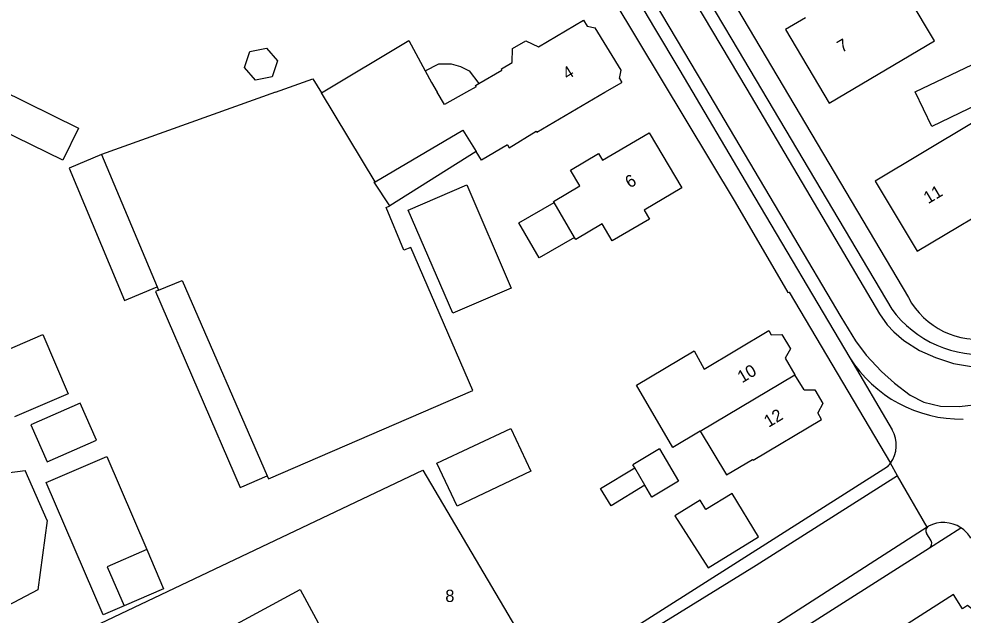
# Model space of a CAD drawing. Extents: x 194485 to 197793, y 468269 to 470822.
# Drawn here: x 195554.8 to 195647.3, y 469448.8 to 469507.2 of the extents above; entities that cross this region are included whole.
import ezdxf

# ---------------------------------------------------------------- set-up
doc = ezdxf.new("R2010")
doc.units = 0
for name, color, linetype in [('BAG standplaatsen grensvlak', 7, 'Continuous'), ('BAG standplaatsen kenmerkpunt', 7, 'Continuous'), ('BGT grensvlak gebouwinstallatie plus 1', 7, 'Continuous'), ('BGT grensvlak onbegroeid terreindeel', 7, 'Continuous'), ('BGT grensvlak overig bouwwerk uitbreiding populatie', 7, 'Continuous'), ('BGT grensvlak pand op maaiveld', 7, 'Continuous'), ('BGT grensvlak pand op maaiveld LR', 7, 'Continuous'), ('BGT grensvlak wegdeel', 7, 'Continuous'), ('BGT tekst huisnummerreeks', 7, 'Continuous')]:
    doc.layers.add(name, color=color, linetype=linetype)

msp = doc.modelspace()

# ---------------------------------------------------------------- linework, layer by layer
at = {"layer": 'BAG standplaatsen grensvlak'}
msp.add_lwpolyline([(195562.142, 469447.717), (195594.391, 469463.001), (195606.669, 469442.228), (195575.127, 469422.913), (195562.142, 469447.717)], dxfattribs=at)
at = {"layer": 'BGT grensvlak gebouwinstallatie plus 1'}
for p, q in [((195594.598, 469502.094), (195595.941, 469502.775)), ((195595.941, 469502.775), (195597.144, 469502.792)), ((195597.144, 469502.792), (195598.065, 469502.529)), ((195598.065, 469502.529), (195598.932, 469502.081)), ((195598.932, 469502.081), (195599.873, 469500.85)), ((195599.601, 469494.185), (195591.139, 469488.865)), ((195562.9, 469493.906), (195559.729, 469492.573)), ((195559.729, 469492.573), (195565.173, 469479.625)), ((195603.793, 469487.219), (195607.227, 469489.208)), ((195605.783, 469483.784), (195603.793, 469487.219)), ((195609.248, 469485.791), (195605.783, 469483.784)), ((195565.173, 469479.625), (195568.344, 469480.959)), ((195568.483, 469480.627), (195568.207, 469480.509)), ((195568.207, 469480.509), (195576.493, 469461.316)), ((195551.919, 469474.034), (195557.163, 469476.273)), ((195557.163, 469476.273), (195559.639, 469470.476)), ((195559.639, 469470.476), (195554.394, 469468.236)), ((195611.791, 469461.207), (195615.139, 469463.228)), ((195576.65, 469461.383), (195579.128, 469462.455)), ((195576.493, 469461.316), (195576.65, 469461.383)), ((195612.81, 469459.518), (195611.791, 469461.207)), ((195616.136, 469461.524), (195612.81, 469459.518)), ((195567.354, 469455.228), (195568.992, 469451.398)), ((195568.992, 469451.398), (195565.126, 469449.716))]:
    msp.add_line(p, q, dxfattribs=at)
at = {"layer": 'BGT grensvlak onbegroeid terreindeel'}
for p, q in [((195557.583, 469458.083), (195555.435, 469462.968)), ((195643.993, 469455.409), (195647.083, 469457.369))]:
    msp.add_line(p, q, dxfattribs=at)
for points in [[(195534.507, 469453.032), (195546.954, 469461.84), (195551.619, 469462.49), (195555.435, 469462.968)], [(195557.583, 469458.083), (195556.672, 469451.293), (195551.858, 469448.787), (195546.138, 469445.524), (195540.228, 469442.498), (195534.888, 469439.091), (195530.977, 469436.297), (195524.591, 469433.083)]]:
    msp.add_lwpolyline(points, dxfattribs=at)
at = {"layer": 'BGT grensvlak overig bouwwerk uitbreiding populatie'}
for p, q in [((195577.438, 469503.985), (195579.052, 469504.313)), ((195579.052, 469504.313), (195580.143, 469503.081)), ((195576.916, 469502.424), (195577.438, 469503.985)), ((195578.007, 469501.191), (195576.916, 469502.424)), ((195580.143, 469503.081), (195579.62, 469501.519)), ((195579.62, 469501.519), (195578.007, 469501.191))]:
    msp.add_line(p, q, dxfattribs=at)
at = {"layer": 'BGT grensvlak pand op maaiveld'}
for p, q in [((195631.844, 469507.286), (195629.889, 469506.122)), ((195610.464, 469506.477), (195611.261, 469506.288)), ((195613.816, 469502.149), (195611.261, 469506.288)), ((195594.598, 469502.094), (195595.214, 469500.952)), ((195613.627, 469501.352), (195613.816, 469502.149)), ((195613.627, 469501.352), (195613.865, 469500.966)), ((195595.214, 469500.952), (195595.788, 469500)), ((195599.615, 469500.535), (195598.658, 469500)), ((195612.215, 469500), (195613.865, 469500.966)), ((195579.941, 469500), (195562.9, 469493.906)), ((195589.704, 469491.235), (195598.286, 469496.276)), ((195598.286, 469496.276), (195599.601, 469494.185)), ((195600.12, 469493.358), (195599.601, 469494.185)), ((195602.675, 469494.838), (195600.12, 469493.358)), ((195562.9, 469493.906), (195568.344, 469480.959)), ((195607.227, 469489.208), (195607.162, 469489.317)), ((195609.248, 469485.791), (195607.227, 469489.208)), ((195568.344, 469480.959), (195568.483, 469480.627)), ((195629.869, 469473.966), (195630.829, 469472.355)), ((195631.717, 469470.864), (195630.829, 469472.355)), ((195617.546, 469465.098), (195614.954, 469463.544)), ((195615.139, 469463.228), (195614.954, 469463.544)), ((195616.136, 469461.524), (195615.139, 469463.228)), ((195619.053, 469458.53), (195622.325, 469453.453)), ((195565.126, 469449.716), (195563.061, 469448.839))]:
    msp.add_line(p, q, dxfattribs=at)
for points in [[(195629.889, 469506.122), (195634.179, 469498.918), (195644.503, 469505.033), (195642.015, 469509.218), (195644.593, 469510.753), (195642.782, 469513.795), (195641.63, 469513.109)], [(195605.716, 469504.454), (195610.101, 469507.065), (195610.464, 469506.477)], [(195584.445, 469499.934), (195593, 469505.057), (195594.598, 469502.094)], [(195603.131, 469502.914), (195603.147, 469504.279), (195604.474, 469505.029), (195605.716, 469504.454)], [(195599.873, 469500.85), (195602.127, 469502.172), (195602.077, 469502.287), (195603.131, 469502.914)], [(195644.224, 469496.659), (195642.585, 469500.026), (195648.9, 469503.051), (195650.53, 469499.693), (195644.224, 469496.659)], [(195579.941, 469500), (195583.607, 469501.311), (195584.445, 469499.934)], [(195599.615, 469500.535), (195599.542, 469500.656), (195599.873, 469500.85)], [(195559.109, 469493.342), (195551.426, 469497.102), (195552.968, 469500.254), (195560.652, 469496.494), (195559.109, 469493.342)], [(195598.658, 469500), (195596.511, 469498.8), (195595.788, 469500)], [(195602.675, 469494.838), (195602.843, 469494.558), (195605.48, 469496.175), (195605.532, 469496.087), (195612.215, 469500)], [(195638.697, 469491.297), (195642.79, 469484.434), (195652.225, 469490.068), (195648.128, 469496.927), (195638.697, 469491.297)], [(195607.162, 469489.317), (195609.744, 469490.844), (195608.838, 469492.376), (195611.592, 469494.005), (195611.989, 469493.334), (195616.55, 469496.033), (195619.74, 469490.642), (195616.049, 469488.45), (195616.566, 469487.568), (195612.936, 469485.441), (195611.943, 469487.126), (195609.361, 469485.599), (195609.248, 469485.791)], [(195591.139, 469488.865), (195589.627, 469491.19), (195589.704, 469491.235)], [(195592.954, 469488.448), (195598.681, 469490.924), (195603.042, 469480.836), (195597.315, 469478.36), (195592.954, 469488.448)], [(195579.128, 469462.455), (195579.259, 469462.154), (195599.278, 469470.809), (195593.19, 469484.815), (195592.516, 469484.542), (195590.778, 469488.709), (195591.139, 469488.865)], [(195568.483, 469480.627), (195570.801, 469481.573), (195579.128, 469462.455)], [(195621.938, 469472.905), (195628.252, 469476.682), (195628.5, 469476.266)], [(195628.5, 469476.266), (195629.55, 469476.281), (195630.382, 469474.883), (195629.869, 469473.966)], [(195621.539, 469466.831), (195618.863, 469465.24), (195615.291, 469471.327), (195620.95, 469474.684), (195621.938, 469472.905)], [(195631.717, 469470.864), (195632.758, 469470.878), (195633.56, 469469.531), (195633.052, 469468.622)], [(195560.833, 469469.573), (195556, 469467.445), (195557.597, 469463.817), (195562.43, 469465.945), (195560.833, 469469.573)], [(195621.539, 469466.831), (195624.106, 469462.544), (195626.682, 469464.067), (195626.733, 469463.981), (195633.437, 469467.976), (195633.052, 469468.622)], [(195595.76, 469463.687), (195602.984, 469467.097), (195604.963, 469462.903), (195597.74, 469459.493), (195595.76, 469463.687)], [(195563.061, 469448.839), (195557.503, 469461.785), (195563.444, 469464.335), (195567.354, 469455.228)], [(195617.546, 469465.098), (195619.411, 469461.925), (195616.81, 469460.371), (195616.136, 469461.524)], [(195622.325, 469453.453), (195627.266, 469456.486), (195624.668, 469460.718), (195622.106, 469459.145), (195621.544, 469460.059), (195619.053, 469458.53)], [(195567.354, 469455.228), (195563.475, 469453.562), (195565.126, 469449.716)], [(195582.595, 469428.152), (195578.503, 469425.937), (195568.746, 469443.961), (195582.35, 469451.325), (195591.826, 469433.82)], [(195635.38, 469443.832), (195639.509, 469437.333), (195640.353, 469437.869), (195641.962, 469435.337), (195647.026, 469438.555), (195645.417, 469441.087), (195650.489, 469444.311), (195649.577, 469445.745), (195650.057, 469446.051), (195649.86, 469446.987), (195649.546, 469447.806), (195649.073, 469448.541), (195648.474, 469449.174), (195647.722, 469449.749), (195647.23, 469449.437), (195646.338, 469450.84), (195635.38, 469443.832)]]:
    msp.add_lwpolyline(points, dxfattribs=at)
at = {"layer": 'BGT grensvlak pand op maaiveld LR'}
msp.add_line((195621.539, 469466.831), (195630.829, 469472.355), dxfattribs=at)
msp.add_lwpolyline([(195589.704, 469491.235), (195584.442, 469499.932), (195584.445, 469499.934)], dxfattribs=at)
at = {"layer": 'BGT grensvlak wegdeel'}
for p, q in [((195636.188, 469474), (195640.353, 469466.959)), ((195640.88, 469462.462), (195640.177, 469463.682)), ((195643.772, 469457.439), (195640.88, 469462.462)), ((195643.772, 469457.439), (195627.834, 469447.18)), ((195643.841, 469457.483), (195643.772, 469457.439)), ((195643.909, 469457.527), (195643.841, 469457.483)), ((195644.155, 469456.086), (195643.714, 469456.831)), ((195628.797, 469445.768), (195643.993, 469455.409))]:
    msp.add_line(p, q, dxfattribs=at)
for points in [[(195598.029, 469554.251), (195598.468, 469553.423), (195598.378, 469553.378), (195641.936, 469479.902)], [(195598.576, 469537.44), (195612.033, 469514.778), (195617.077, 469506.271), (195619.54, 469502.117), (195626.378, 469490.584), (195636.188, 469474)], [(195596.898, 469536.654), (195610.557, 469513.193), (195624.958, 469489.251), (195630.139, 469480.4), (195630.256, 469480.445), (195640.177, 469463.682)], [(195600.319, 469537.053), (195604.241, 469530.44), (195613.655, 469514.576), (195621.961, 469500.556), (195630.273, 469486.565), (195635.328, 469478.011)], [(195605.663, 469534.749), (195610.801, 469526.124), (195619.286, 469511.766), (195626.111, 469500.282), (195635.569, 469484.294), (195639.106, 469478.323)], [(195611.429, 469527.408), (195622.181, 469509.297), (195624.646, 469505.145), (195640.301, 469478.776)], [(195639.106, 469478.323), (195639.845, 469477.244), (195640.513, 469476.54), (195641.475, 469475.696), (195643.011, 469474.723), (195644.582, 469474.031), (195646.352, 469473.444), (195648.123, 469473.163)], [(195635.328, 469478.011), (195636.759, 469475.653), (195637.79, 469474.257), (195639.303, 469472.662), (195640.569, 469471.536), (195642.117, 469470.352), (195643.454, 469469.672), (195645.072, 469469.261), (195646.936, 469469.249), (195649.14, 469469.507), (195652.881, 469469.941)], [(195639.88, 469463.329), (195606.669, 469442.228), (195592.19, 469433.301), (195575.5, 469422.792)], [(195640.88, 469462.462), (195627.022, 469453.679), (195601.444, 469437.885), (195576.103, 469421.604)]]:
    msp.add_lwpolyline(points, dxfattribs=at)
for centre, radius, start, end in [((195648.81, 469483.612), 7.811, 208.35497, 279.55188), ((195649.07, 469485.193), 10.866, 216.19333, 276.58213), ((195647.136, 469480.993), 12.991, 212.5675, 270.70064), ((195637.716, 469465.457), 3.035, 324.19608, 29.65538), ((195637.749, 469465.423), 2.987, 315.49594, 324.35225), ((195645.362, 469454.748), 3.136, 56.70325, 117.59715), ((195644.146, 469457.085), 0.501, 127.48405, 210.47123), ((195645.36, 469454.746), 3.139, 30.7173, 56.69836), ((195643.722, 469455.832), 0.502, 302.63484, 30.45053)]:
    msp.add_arc(centre, radius, start, end, dxfattribs=at)

# ---------------------------------------------------------------- texts
at = {"layer": 'BAG standplaatsen kenmerkpunt'}
msp.add_text('8', height=1.2, dxfattribs=at).set_placement((195596.58, 469450.11))
at = {"layer": 'BGT tekst huisnummerreeks'}
for s, rotation, p in [('7', 30.8, (195635.411, 469503.832)), ('4', 31.7, (195608.532, 469501.181)), ('6', 30.6, (195614.64, 469490.566)), ('11', 30.8, (195643.871, 469489.032)), ('10', 30.8, (195625.645, 469471.5)), ('12', 30.8, (195628.241, 469467.149))]:
    msp.add_text(s, height=1.2, rotation=rotation, dxfattribs=at).set_placement(p)

doc.saveas('drawing.dxf')
